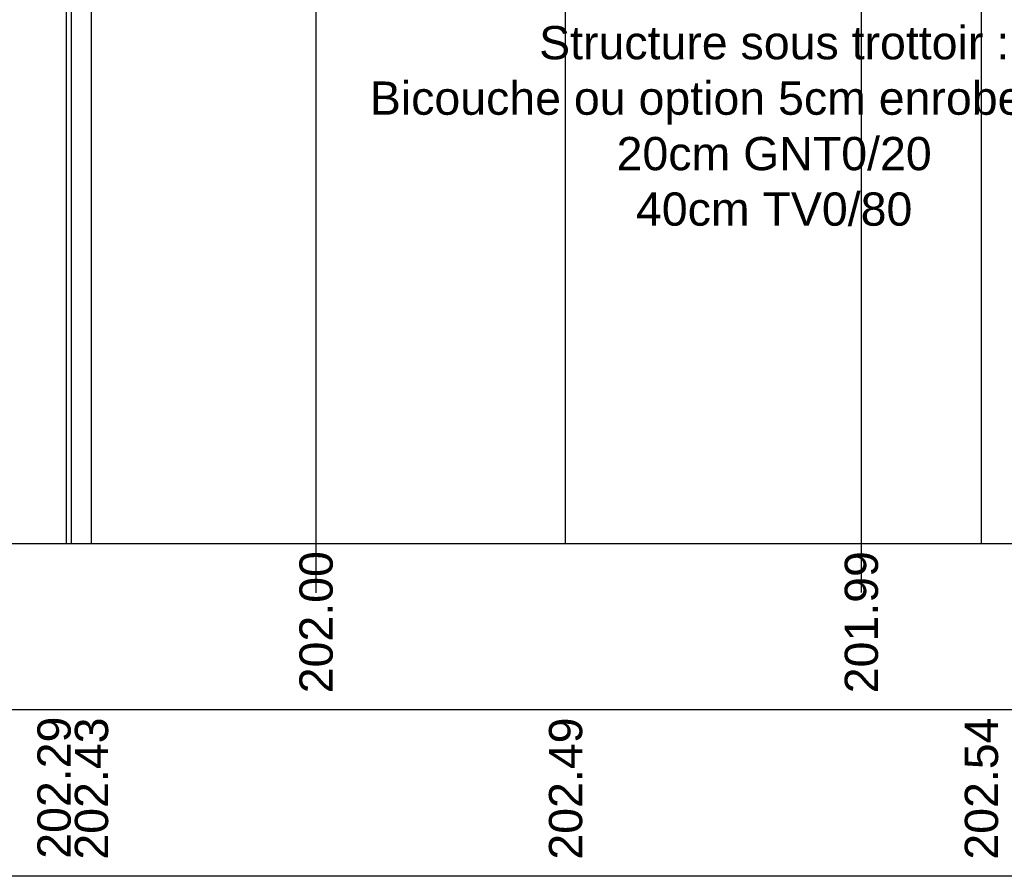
# Model space of a CAD drawing. Extents: x 1616800 to 1632437, y 2248456 to 2251974.
# Tile 313 of 399: x 1619132.92 to 1619138.84, y 2251180.17 to 2251185.32. Entities that reach past the tile are written whole.
import ezdxf
from ezdxf.enums import TextEntityAlignment as Align

# ---------------------------------------------------------------- set-up
doc = ezdxf.new("R2010")
doc.units = 0
doc.header["$LTSCALE"] = 2
doc.layers.add('0000-PAP-PROFIL EN TRAVERS DE PRINCIPE', color=7, linetype='CONTINUOUS')
doc.styles.add('ARIAL-GRAS', font='arial.ttf')

msp = doc.modelspace()

# ---------------------------------------------------------------- linework, layer by layer
at = {"layer": '0000-PAP-PROFIL EN TRAVERS DE PRINCIPE', "linetype": 'Continuous'}
for p, q in [((1619138.6991, 2251182.1703), (1619138.6991, 2251186.706)), ((1619136.1991, 2251182.1703), (1619136.1991, 2251186.656)), ((1619133.2291, 2251182.1703), (1619133.2291, 2251186.594)), ((1619133.3491, 2251182.1703), (1619133.3491, 2251186.599)), ((1619133.1991, 2251182.1703), (1619133.1991, 2251186.459))]:
    msp.add_line(p, q, dxfattribs=at)
at = {"layer": '0000-PAP-PROFIL EN TRAVERS DE PRINCIPE', "color": 95, "linetype": 'Continuous'}
for p, q in [((1619134.6991, 2251182.1703), (1619134.6991, 2251186.174)), ((1619137.9773, 2251182.1703), (1619137.9773, 2251186.1617))]:
    msp.add_line(p, q, dxfattribs=at)
at = {"layer": '0000-PAP-PROFIL EN TRAVERS DE PRINCIPE'}
for p, q in [((1619104.1991, 2251182.1703), (1619149.6991, 2251182.1703)), ((1619149.6991, 2251181.1703), (1619104.1991, 2251181.1703)), ((1619149.6991, 2251180.1703), (1619104.1991, 2251180.1703))]:
    msp.add_line(p, q, dxfattribs=at)
at = {"layer": '0000-PAP-PROFIL EN TRAVERS DE PRINCIPE', "color": 95}
for p, q in [((1619134.6991, 2251181.875), (1619134.6991, 2251182.1703)), ((1619137.9773, 2251181.8757), (1619137.9773, 2251182.1703))]:
    msp.add_line(p, q, dxfattribs=at)

# ---------------------------------------------------------------- texts
at = {"layer": '0000-PAP-PROFIL EN TRAVERS DE PRINCIPE', "color": 95, "style": 'ARIAL-GRAS'}
for s, p in [('202.00', (1619134.6991, 2251181.2703)), ('201.99', (1619137.9773, 2251181.2703))]:
    msp.add_text(s, height=0.2, rotation=90, dxfattribs=at).set_placement(p, align=Align.MIDDLE_LEFT)
at = {"layer": '0000-PAP-PROFIL EN TRAVERS DE PRINCIPE', "style": 'ARIAL-GRAS'}
for s, p in [('202.29', (1619133.1239, 2251180.2756)), ('202.43', (1619133.3491, 2251180.2703)), ('202.49', (1619136.1991, 2251180.2703)), ('202.54', (1619138.6991, 2251180.2703))]:
    msp.add_text(s, height=0.2, rotation=90, dxfattribs=at).set_placement(p, align=Align.MIDDLE_LEFT)
at = {"layer": '0000-PAP-PROFIL EN TRAVERS DE PRINCIPE', "color": 5, "insert": (1619137.453, 2251184.8461), "char_height": 0.2, "attachment_point": 5, "style": 'ARIAL-GRAS'}
msp.add_mtext_dynamic_manual_height_columns('\\PStructure sous trottoir :\\PBicouche ou option 5cm enrobes grège\\P20cm GNT0/20\\P40cm TV0/80', width=6.211375, gutter_width=12.5, heights=[0], dxfattribs=at)

doc.saveas('drawing.dxf')
